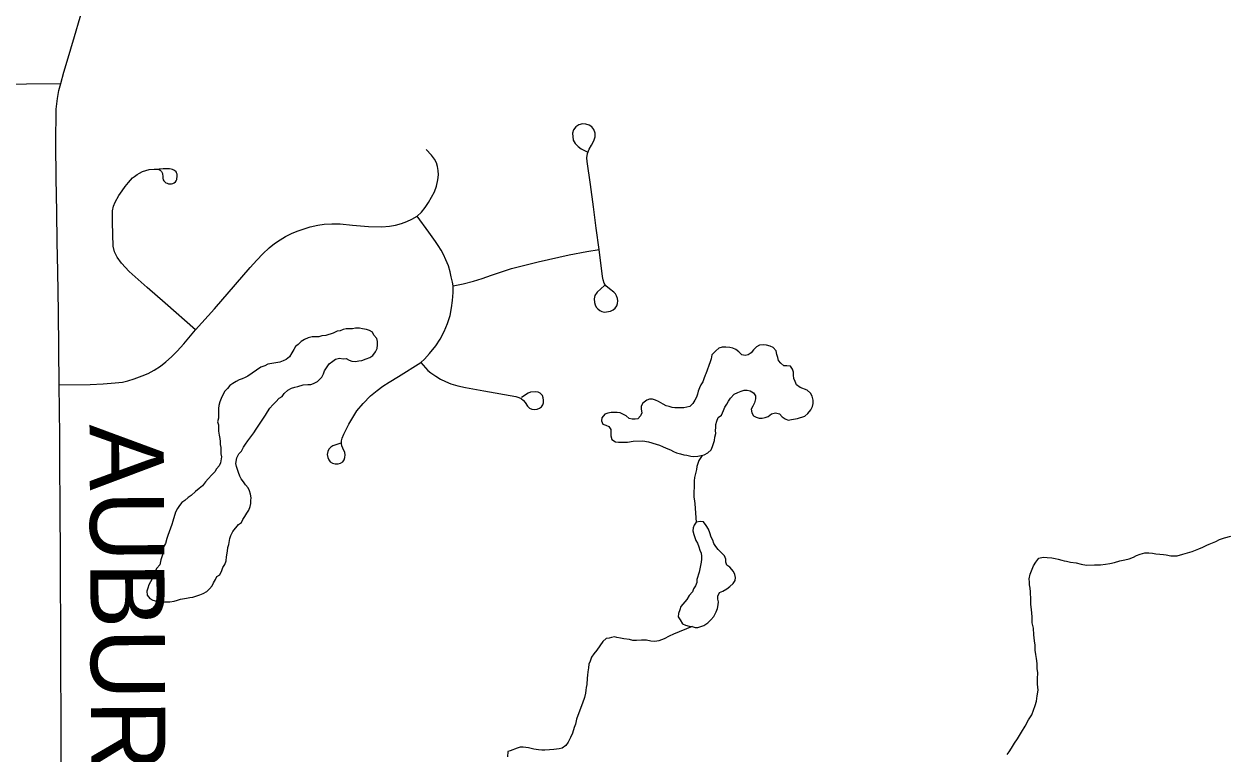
# Model space of a CAD drawing. Extents: x 103424 to 290657, y 38711 to 110967.
# Drawn here: x 214249.2567 to 214249.7176, y 40210.7695 to 40211.0491 of the extents above; entities that cross this region are included whole.
import ezdxf

# ---------------------------------------------------------------- set-up
doc = ezdxf.new("R2010")
doc.units = 0
for name, color, linetype in [('GM_X_County_Road', 7, 'Continuous'), ('GM_X_County_Road_Text', 7, 'Continuous'), ('GM_X_Minor_Lake', 7, 'Continuous'), ('GM_X_Minor_River', 7, 'Continuous'), ('GM_X_Township_Road', 7, 'Continuous')]:
    doc.layers.add(name, color=color, linetype=linetype)

msp = doc.modelspace()

# ---------------------------------------------------------------- linework, layer by layer
at = {"layer": 'GM_X_County_Road'}
for points in [[(214249.27117, 40210.75623), (214249.27101, 40210.76963), (214249.27094, 40210.78516), (214249.27088, 40210.80069), (214249.27084, 40210.81002), (214249.27079, 40210.81936), (214249.27073, 40210.83489), (214249.27066, 40210.85043), (214249.27063, 40210.85828), (214249.2706, 40210.86613), (214249.2705, 40210.87879), (214249.2704, 40210.89145), (214249.27032, 40210.90116), (214249.27024, 40210.91088), (214249.27009, 40210.92479), (214249.26994, 40210.93872), (214249.26967, 40210.95425), (214249.26947, 40210.96563), (214249.26928, 40210.97702), (214249.26907, 40210.99009), (214249.26887, 40211.00316), (214249.26906, 40211.01655), (214249.26949, 40211.02056), (214249.27011, 40211.0237), (214249.27079, 40211.02636), (214249.27193, 40211.03065), (214249.27325, 40211.03486), (214249.27603, 40211.04436), (214249.28046, 40211.05925)], [(214249.24888, 40211.026), (214249.25771, 40211.02621), (214249.27079, 40211.02636)]]:
    msp.add_lwpolyline(points, dxfattribs=at)
at = {"layer": 'GM_X_Minor_Lake'}
for points in [[(214249.34061, 40210.85927), (214249.34135, 40210.86042), (214249.3421, 40210.86176), (214249.34284, 40210.86291), (214249.34339, 40210.86424), (214249.34357, 40210.86538), (214249.34356, 40210.86652), (214249.34373, 40210.86766), (214249.34352, 40210.86899), (214249.34313, 40210.87031), (214249.34255, 40210.87145), (214249.34158, 40210.87257), (214249.34081, 40210.8737), (214249.33985, 40210.87483), (214249.33945, 40210.87596), (214249.33887, 40210.87728), (214249.33808, 40210.87955), (214249.33788, 40210.88069), (214249.33823, 40210.88297), (214249.33897, 40210.8845), (214249.3401, 40210.88546), (214249.34084, 40210.88699), (214249.34158, 40210.88814), (214249.34251, 40210.88948), (214249.34475, 40210.89255), (214249.34569, 40210.89389), (214249.34662, 40210.89542), (214249.34848, 40210.8981), (214249.34923, 40210.89925), (214249.34997, 40210.90059), (214249.3509, 40210.90193), (214249.35202, 40210.90327), (214249.35315, 40210.90443), (214249.35446, 40210.90577), (214249.35559, 40210.90636), (214249.35634, 40210.90751), (214249.35784, 40210.90885), (214249.35916, 40210.90963), (214249.36048, 40210.91003), (214249.36161, 40210.91023), (214249.3637, 40210.91083), (214249.3654, 40210.91104), (214249.36654, 40210.91106), (214249.36767, 40210.91145), (214249.36918, 40210.91223), (214249.37087, 40210.91377), (214249.37142, 40210.91511), (214249.37179, 40210.91625), (214249.37365, 40210.91894), (214249.37497, 40210.9199), (214249.3761, 40210.92068), (214249.37761, 40210.92108), (214249.37894, 40210.92091), (214249.38008, 40210.92092), (214249.38123, 40210.92037), (214249.38237, 40210.92), (214249.3837, 40210.91983), (214249.38503, 40210.92004), (214249.38616, 40210.92024), (214249.38786, 40210.92083), (214249.38918, 40210.92142), (214249.39031, 40210.92219), (214249.39143, 40210.92354), (214249.39199, 40210.92487), (214249.39216, 40210.92621), (214249.39214, 40210.92753), (214249.39194, 40210.92867), (214249.39079, 40210.92998), (214249.3902, 40210.93111), (214249.38906, 40210.93167), (214249.38791, 40210.93203), (214249.38639, 40210.93239), (214249.38525, 40210.93257), (214249.38373, 40210.93255), (214249.3826, 40210.93234), (214249.38146, 40210.93233), (214249.38013, 40210.93231), (214249.37899, 40210.93211), (214249.37786, 40210.93152), (214249.37672, 40210.93151), (214249.37522, 40210.93073), (214249.37238, 40210.92974), (214249.37086, 40210.92972), (214249.36973, 40210.92933), (214249.36708, 40210.92929), (214249.36556, 40210.92889), (214249.36424, 40210.9283), (214249.36292, 40210.92753), (214249.3618, 40210.92637), (214249.36067, 40210.9256), (214249.36011, 40210.92445), (214249.35937, 40210.92311), (214249.35844, 40210.92158), (214249.35712, 40210.92062), (214249.35599, 40210.92003), (214249.35467, 40210.91963), (214249.35013, 40210.91881), (214249.34899, 40210.91823), (214249.34748, 40210.91764), (214249.34251, 40210.91423)], [(214249.54944, 40210.89734), (214249.55077, 40210.89755), (214249.55304, 40210.89796), (214249.55587, 40210.89895), (214249.557, 40210.89991), (214249.55812, 40210.90125), (214249.55886, 40210.90259), (214249.55904, 40210.90373), (214249.55902, 40210.90506), (214249.55863, 40210.90658), (214249.55804, 40210.90771), (214249.5567, 40210.90883), (214249.55403, 40210.90993), (214249.55269, 40210.91086), (214249.5521, 40210.91219), (214249.55171, 40210.91332), (214249.55151, 40210.91464), (214249.55149, 40210.91578), (214249.5511, 40210.91692), (214249.55033, 40210.91805), (214249.54899, 40210.91822), (214249.54786, 40210.9182), (214249.54671, 40210.91914), (214249.54574, 40210.92026), (214249.54554, 40210.9214), (214249.54515, 40210.92253), (214249.54494, 40210.92386), (214249.54379, 40210.92517), (214249.54264, 40210.92573), (214249.54112, 40210.92609), (214249.53998, 40210.92626), (214249.53846, 40210.92605), (214249.53733, 40210.92547), (214249.53621, 40210.92431), (214249.53527, 40210.92316), (214249.53414, 40210.92239), (214249.53301, 40210.92218), (214249.53168, 40210.92236), (214249.53052, 40210.92348), (214249.52937, 40210.92441), (214249.52823, 40210.92497), (214249.52709, 40210.92514), (214249.52557, 40210.92531), (214249.52424, 40210.9253), (214249.52292, 40210.9249), (214249.52179, 40210.92393), (214249.52029, 40210.9224), (214249.51993, 40210.92087), (214249.51956, 40210.91973), (214249.51791, 40210.91514)], [(214249.51791, 40210.91514), (214249.51773, 40210.91458), (214249.51718, 40210.91324), (214249.51681, 40210.9121), (214249.51607, 40210.91095), (214249.51551, 40210.9098), (214249.51496, 40210.90847), (214249.51478, 40210.90733), (214249.51442, 40210.90618), (214249.51367, 40210.90503), (214249.51293, 40210.90369), (214249.51181, 40210.90254), (214249.50953, 40210.90213), (214249.50612, 40210.90209), (214249.50498, 40210.90226), (214249.50383, 40210.90262), (214249.50269, 40210.9028), (214249.50155, 40210.90354), (214249.49983, 40210.90447), (214249.49868, 40210.90502), (214249.49754, 40210.90539), (214249.4964, 40210.90537), (214249.49527, 40210.90498), (214249.49376, 40210.90382), (214249.49321, 40210.90267), (214249.49322, 40210.90153), (214249.49343, 40210.90021), (214249.49287, 40210.89906), (214249.49194, 40210.89791), (214249.4908, 40210.89771), (214249.48966, 40210.89769), (214249.48852, 40210.89805), (214249.48737, 40210.89899), (214249.48508, 40210.9001), (214249.48394, 40210.90027), (214249.4828, 40210.90026), (214249.48166, 40210.90024), (214249.48034, 40210.90004), (214249.4792, 40210.89964), (214249.47808, 40210.8983), (214249.47791, 40210.89716), (214249.47849, 40210.89584), (214249.47963, 40210.89547), (214249.48078, 40210.89492), (214249.48155, 40210.89379), (214249.48158, 40210.89132), (214249.48198, 40210.89), (214249.48332, 40210.88906), (214249.48446, 40210.88889), (214249.4856, 40210.8889), (214249.48673, 40210.88892), (214249.48787, 40210.88893), (214249.49015, 40210.88934), (214249.49375, 40210.88939), (214249.49603, 40210.88904), (214249.49889, 40210.88813), (214249.50022, 40210.88777), (214249.50137, 40210.88721), (214249.5027, 40210.88666), (214249.50442, 40210.88593), (214249.50556, 40210.88537)], [(214249.34251, 40210.91423), (214249.34146, 40210.91376), (214249.34033, 40210.91318), (214249.33919, 40210.91279), (214249.33806, 40210.9122), (214249.33674, 40210.91142), (214249.33561, 40210.91065), (214249.33468, 40210.9095), (214249.33356, 40210.90834), (214249.33226, 40210.90567), (214249.33171, 40210.90433), (214249.33134, 40210.903), (214249.33117, 40210.90186), (214249.33121, 40210.89806), (214249.33085, 40210.89673), (214249.33124, 40210.89559), (214249.33128, 40210.89313), (214249.33148, 40210.89161), (214249.33169, 40210.89029), (214249.33189, 40210.88915), (214249.33191, 40210.88801), (214249.33211, 40210.88687), (214249.33212, 40210.88573), (214249.33214, 40210.88441), (214249.33235, 40210.88327), (214249.33199, 40210.88099), (214249.33144, 40210.87984), (214249.3305, 40210.87869), (214249.32976, 40210.87754), (214249.32863, 40210.87639), (214249.32732, 40210.87485), (214249.3262, 40210.8737), (214249.32508, 40210.87216), (214249.32376, 40210.8712), (214249.32245, 40210.87004), (214249.32076, 40210.8685), (214249.31963, 40210.86773), (214249.31832, 40210.86657), (214249.31719, 40210.86579), (214249.31625, 40210.86464), (214249.31551, 40210.86349), (214249.31477, 40210.86216), (214249.31367, 40210.85872), (214249.31331, 40210.85739), (214249.31239, 40210.85453), (214249.31184, 40210.85319), (214249.31147, 40210.85205), (214249.31093, 40210.85014), (214249.31019, 40210.84881), (214249.3102, 40210.84748), (214249.30984, 40210.84614), (214249.30911, 40210.84386), (214249.30875, 40210.84195), (214249.30763, 40210.84061), (214249.30689, 40210.83927), (214249.30578, 40210.8366), (214249.30523, 40210.83545), (214249.30448, 40210.8343), (214249.30412, 40210.83297), (214249.30375, 40210.83183), (214249.30396, 40210.83031), (214249.30493, 40210.82899), (214249.30607, 40210.82844), (214249.30836, 40210.82771), (214249.30949, 40210.82753)], [(214249.50556, 40210.88537), (214249.50671, 40210.88482), (214249.50823, 40210.88446), (214249.50956, 40210.8841), (214249.5107, 40210.88392), (214249.51223, 40210.88356), (214249.51337, 40210.88339), (214249.51488, 40210.8836), (214249.51621, 40210.8838), (214249.51735, 40210.88401), (214249.51866, 40210.88479), (214249.51998, 40210.88594), (214249.52053, 40210.88728), (214249.52126, 40210.88957), (214249.52144, 40210.8909), (214249.5218, 40210.89223), (214249.52159, 40210.89337), (214249.52177, 40210.89451), (214249.52176, 40210.89565), (214249.52212, 40210.89698), (214249.52267, 40210.89832), (214249.52399, 40210.89928), (214249.52473, 40210.901), (214249.52528, 40210.90234), (214249.52603, 40210.90349), (214249.52658, 40210.90463), (214249.52733, 40210.90578), (214249.52882, 40210.90732), (214249.53015, 40210.90791), (214249.53147, 40210.9085), (214249.5326, 40210.90889), (214249.53374, 40210.9089), (214249.53488, 40210.90854), (214249.53622, 40210.9078), (214249.53699, 40210.90667), (214249.53701, 40210.90553), (214249.53664, 40210.90401), (214249.5359, 40210.90267), (214249.53535, 40210.90152), (214249.53555, 40210.9002), (214249.53614, 40210.89907), (214249.53728, 40210.89851), (214249.53842, 40210.89815), (214249.53956, 40210.89816), (214249.5407, 40210.89837), (214249.54183, 40210.89876), (214249.54315, 40210.89973), (214249.54466, 40210.90013), (214249.54619, 40210.89977), (214249.54715, 40210.89864), (214249.54829, 40210.8979), (214249.54944, 40210.89734)], [(214249.30949, 40210.82753), (214249.31063, 40210.82774), (214249.31253, 40210.82776), (214249.31424, 40210.82798), (214249.31556, 40210.82837), (214249.31669, 40210.82877), (214249.31897, 40210.82918), (214249.32029, 40210.82939), (214249.32143, 40210.82959), (214249.32256, 40210.82999), (214249.32407, 40210.83039), (214249.32539, 40210.83097), (214249.32671, 40210.83175), (214249.32784, 40210.83271), (214249.32878, 40210.83387), (214249.32933, 40210.83501), (214249.33007, 40210.83635), (214249.33063, 40210.8375), (214249.33176, 40210.83808), (214249.3325, 40210.8398), (214249.33286, 40210.84094), (214249.33361, 40210.84209), (214249.33416, 40210.84343), (214249.33433, 40210.84495), (214249.33468, 40210.84723), (214249.33486, 40210.84856), (214249.33522, 40210.84971), (214249.33557, 40210.85199), (214249.33594, 40210.85313), (214249.33668, 40210.85466), (214249.33892, 40210.85735), (214249.34005, 40210.85812), (214249.34061, 40210.85927)], [(214249.51379, 40210.8179), (214249.51493, 40210.81791), (214249.5172, 40210.8187), (214249.5187, 40210.81967), (214249.51983, 40210.82083), (214249.52095, 40210.82217), (214249.52188, 40210.82389), (214249.52243, 40210.82523), (214249.5226, 40210.82656), (214249.52278, 40210.8277), (214249.52257, 40210.82884), (214249.52256, 40210.82997), (214249.52311, 40210.83131), (214249.52443, 40210.8319), (214249.52594, 40210.83268), (214249.52707, 40210.83364), (214249.52838, 40210.8348), (214249.52913, 40210.83595), (214249.5293, 40210.83709), (214249.5291, 40210.83822), (214249.52852, 40210.83935), (214249.52717, 40210.84105), (214249.52602, 40210.84179), (214249.52563, 40210.84292), (214249.52561, 40210.84406), (214249.52503, 40210.84538), (214249.52387, 40210.8467), (214249.52272, 40210.84782), (214249.52176, 40210.84895), (214249.52099, 40210.85008), (214249.52059, 40210.8514), (214249.52001, 40210.85253), (214249.51942, 40210.85423), (214249.51902, 40210.85556), (214249.51805, 40210.85706), (214249.51709, 40210.85838), (214249.51595, 40210.85855), (214249.51424, 40210.85834), (214249.5135, 40210.85719), (214249.51313, 40210.85605), (214249.51296, 40210.85491), (214249.51335, 40210.85358), (214249.51414, 40210.85131), (214249.51472, 40210.85018), (214249.51531, 40210.84886), (214249.5157, 40210.84754), (214249.5161, 40210.84641), (214249.5163, 40210.84527), (214249.51631, 40210.84413), (214249.51614, 40210.84299), (214249.51543, 40210.83918)], [(214249.51543, 40210.83918), (214249.51451, 40210.83632), (214249.51453, 40210.83518), (214249.51397, 40210.83385), (214249.51323, 40210.8327), (214249.51286, 40210.83155), (214249.51155, 40210.83021), (214249.51062, 40210.82868), (214249.50838, 40210.82599), (214249.50801, 40210.82466), (214249.50746, 40210.82332), (214249.50729, 40210.82199), (214249.50806, 40210.82086), (214249.50903, 40210.81935), (214249.51017, 40210.8188), (214249.51151, 40210.81844), (214249.51265, 40210.81826), (214249.51379, 40210.8179)]]:
    msp.add_lwpolyline(points, dxfattribs=at)
at = {"layer": 'GM_X_Minor_River'}
for points in [[(214249.51657, 40210.88387), (214249.51528, 40210.88189), (214249.51455, 40210.87961), (214249.51438, 40210.87846), (214249.51365, 40210.87542), (214249.51348, 40210.87409), (214249.51351, 40210.87143), (214249.51334, 40210.8701), (214249.51337, 40210.86782), (214249.51357, 40210.86649), (214249.51378, 40210.86536), (214249.51425, 40210.85834)], [(214249.68617, 40210.84647), (214249.68769, 40210.84651), (214249.68902, 40210.84635), (214249.69036, 40210.84619), (214249.69188, 40210.84603), (214249.69322, 40210.84587), (214249.69436, 40210.8457), (214249.69608, 40210.84536), (214249.69703, 40210.84538), (214249.69855, 40210.84541), (214249.70063, 40210.84603), (214249.70423, 40210.84706), (214249.70687, 40210.84806), (214249.70838, 40210.84867), (214249.70988, 40210.84946), (214249.71082, 40210.84986), (214249.71327, 40210.85086), (214249.71478, 40210.85166), (214249.71667, 40210.85227), (214249.71913, 40210.85289)], [(214249.63341, 40210.76932), (214249.63415, 40210.77029), (214249.63507, 40210.77164), (214249.63617, 40210.77356), (214249.63728, 40210.7753), (214249.63894, 40210.7778), (214249.64022, 40210.78011), (214249.6415, 40210.78261), (214249.64279, 40210.78453), (214249.64351, 40210.78626), (214249.64405, 40210.78798), (214249.64458, 40210.7897), (214249.64492, 40210.7918), (214249.64525, 40210.7939), (214249.64501, 40210.79617), (214249.64497, 40210.79826), (214249.64511, 40210.80055), (214249.64488, 40210.80225), (214249.64484, 40210.80415), (214249.64461, 40210.80605), (214249.64439, 40210.80756), (214249.64416, 40210.80927), (214249.64412, 40210.81117), (214249.6439, 40210.81287), (214249.64366, 40210.81515), (214249.64341, 40210.81761), (214249.64299, 40210.81969), (214249.64294, 40210.82197), (214249.64269, 40210.82482), (214249.64246, 40210.82671), (214249.64244, 40210.82785), (214249.6424, 40210.82956), (214249.64238, 40210.83051), (214249.64235, 40210.83165), (214249.64214, 40210.83298), (214249.64192, 40210.8343), (214249.6419, 40210.83525), (214249.64187, 40210.83658), (214249.64221, 40210.8383), (214249.64348, 40210.84156), (214249.6444, 40210.84291), (214249.64551, 40210.84445), (214249.64721, 40210.84487), (214249.64873, 40210.84471), (214249.65045, 40210.84456), (214249.65178, 40210.8444), (214249.65293, 40210.84404), (214249.65427, 40210.84369), (214249.65523, 40210.84352), (214249.65618, 40210.84335), (214249.65771, 40210.843), (214249.65981, 40210.84267), (214249.66172, 40210.84214), (214249.66382, 40210.84181), (214249.66686, 40210.84187), (214249.66915, 40210.84192), (214249.67104, 40210.84216), (214249.67275, 40210.84238), (214249.67445, 40210.8428), (214249.67653, 40210.84341), (214249.67843, 40210.84384), (214249.68013, 40210.84425), (214249.68183, 40210.84486), (214249.68296, 40210.84545), (214249.68428, 40210.84605), (214249.68617, 40210.84647)], [(214249.51265, 40210.81826), (214249.50556, 40210.81537), (214249.50386, 40210.81458), (214249.50198, 40210.81359), (214249.49991, 40210.81278), (214249.49839, 40210.81256), (214249.49687, 40210.81272), (214249.49515, 40210.81306), (214249.49325, 40210.81302), (214249.49134, 40210.81298), (214249.49001, 40210.81295), (214249.48867, 40210.8133), (214249.48657, 40210.81363), (214249.48524, 40210.81379), (214249.4839, 40210.81414), (214249.48295, 40210.81431), (214249.48181, 40210.8141), (214249.48086, 40210.81389), (214249.47973, 40210.81367), (214249.47842, 40210.8125), (214249.47731, 40210.81096), (214249.47621, 40210.80923), (214249.47509, 40210.80787), (214249.47417, 40210.80652), (214249.47363, 40210.80499), (214249.47309, 40210.80384), (214249.47293, 40210.8025), (214249.47277, 40210.80098), (214249.47261, 40210.79965), (214249.47244, 40210.7985), (214249.4723, 40210.79603), (214249.47214, 40210.79489), (214249.47197, 40210.79393), (214249.4718, 40210.79279), (214249.47146, 40210.79107), (214249.47074, 40210.78897), (214249.46894, 40210.78418), (214249.4684, 40210.78283), (214249.46806, 40210.78093), (214249.46752, 40210.77959), (214249.4668, 40210.77748), (214249.46608, 40210.77575), (214249.46516, 40210.77402), (214249.46424, 40210.77267), (214249.46293, 40210.77169), (214249.46179, 40210.77148), (214249.45971, 40210.77124), (214249.458, 40210.77102), (214249.45629, 40210.77098), (214249.45515, 40210.77096), (214249.45381, 40210.77112), (214249.4521, 40210.77127), (214249.44999, 40210.77179), (214249.4479, 40210.77213), (214249.44675, 40210.7721), (214249.44562, 40210.7717), (214249.44298, 40210.77069), (214249.44203, 40210.77048), (214249.44189, 40210.76839)]]:
    msp.add_lwpolyline(points, dxfattribs=at)
at = {"layer": 'GM_X_Township_Road'}
for points in [[(214249.47912, 40210.94893), (214249.47625, 40210.94643), (214249.47538, 40210.94509), (214249.4751, 40210.94385), (214249.47523, 40210.94247), (214249.4755, 40210.94155), (214249.47594, 40210.9407), (214249.47651, 40210.94002), (214249.47731, 40210.93943), (214249.47809, 40210.93901), (214249.4791, 40210.93878), (214249.48141, 40210.93911), (214249.48239, 40210.93961), (214249.48314, 40210.94026), (214249.48385, 40210.94118), (214249.48405, 40210.94202), (214249.48417, 40210.94302), (214249.48405, 40210.94396), (214249.48375, 40210.94496), (214249.48335, 40210.94575), (214249.48275, 40210.94638), (214249.48099, 40210.94761), (214249.47964, 40210.94882), (214249.47898, 40210.94982), (214249.47855, 40210.95117), (214249.47838, 40210.95245), (214249.47704, 40210.96278), (214249.47596, 40210.97091), (214249.47489, 40210.97905), (214249.4737, 40210.98766), (214249.47242, 40210.99639), (214249.47237, 40210.99786), (214249.4726, 40210.99956), (214249.47329, 40211.00122), (214249.47415, 40211.00271), (214249.47509, 40211.00435), (214249.47556, 40211.0059), (214249.47551, 40211.00729), (214249.47499, 40211.00869), (214249.47424, 40211.0097), (214249.47318, 40211.01043), (214249.47194, 40211.01075), (214249.47066, 40211.01082), (214249.46929, 40211.01051), (214249.4681, 40211.0097), (214249.46727, 40211.00861), (214249.46681, 40211.00735), (214249.46714, 40211.00463), (214249.46782, 40211.00339), (214249.46901, 40211.00224), (214249.47017, 40211.00136), (214249.47245, 40211.00016)], [(214249.27024, 40210.91088), (214249.28206, 40210.91107), (214249.28707, 40210.91123), (214249.29164, 40210.9116), (214249.29439, 40210.91197), (214249.29655, 40210.91241), (214249.29894, 40210.91313), (214249.30195, 40210.91428), (214249.30433, 40210.91525), (214249.30663, 40210.91656), (214249.30895, 40210.9181), (214249.311, 40210.91968), (214249.3132, 40210.92166), (214249.31543, 40210.92382), (214249.31792, 40210.92662), (214249.32246, 40210.93191), (214249.32965, 40210.94005), (214249.3378, 40210.94935), (214249.3434, 40210.9558), (214249.34594, 40210.95871), (214249.34826, 40210.96109), (214249.35064, 40210.96336), (214249.35265, 40210.965), (214249.35482, 40210.96643), (214249.35694, 40210.96775), (214249.35942, 40210.96897), (214249.36169, 40210.96992), (214249.36407, 40210.97071), (214249.3664, 40210.9714), (214249.36926, 40210.97209), (214249.37174, 40210.9724), (214249.37465, 40210.97257), (214249.37787, 40210.97251), (214249.38253, 40210.97209), (214249.38871, 40210.97161), (214249.39379, 40210.97145), (214249.39669, 40210.97166), (214249.39898, 40210.9721), (214249.40134, 40210.97271), (214249.40341, 40210.97341), (214249.40533, 40210.97431), (214249.40732, 40210.97547), (214249.40896, 40210.97705), (214249.41039, 40210.97886), (214249.4117, 40210.98079), (214249.41286, 40210.98277), (214249.41393, 40210.98488), (214249.41473, 40210.987), (214249.41531, 40210.98943), (214249.41547, 40210.99139), (214249.41537, 40210.99297), (214249.41515, 40210.99458), (214249.41469, 40210.99594), (214249.41399, 40210.99729), (214249.41284, 40210.99886), (214249.41081, 40211.00106)], [(214249.32246, 40210.93191), (214249.31081, 40210.94218), (214249.30394, 40210.94824), (214249.29706, 40210.9543), (214249.29401, 40210.95744), (214249.29235, 40210.95984), (214249.29142, 40210.96187), (214249.29082, 40210.96403), (214249.29064, 40210.97303), (214249.29059, 40210.97649), (214249.29068, 40210.9776), (214249.29105, 40210.9793), (214249.29165, 40210.98087), (214249.29299, 40210.98336), (214249.29433, 40210.98525), (214249.29548, 40210.98682), (214249.29673, 40210.98835), (214249.29834, 40210.99014), (214249.29902, 40210.99072), (214249.30005, 40210.99143), (214249.30094, 40210.99199), (214249.30217, 40210.99259), (214249.30344, 40210.993), (214249.30471, 40210.99333), (214249.30655, 40210.99351), (214249.30751, 40210.99355), (214249.30835, 40210.99347), (214249.30894, 40210.99318), (214249.30943, 40210.99266), (214249.30971, 40210.99181), (214249.30987, 40210.99061), (214249.30995, 40210.99004), (214249.31008, 40210.98945), (214249.31031, 40210.98901), (214249.31065, 40210.98864), (214249.31107, 40210.98833), (214249.31153, 40210.9881), (214249.31208, 40210.98794), (214249.31317, 40210.98789), (214249.31379, 40210.98802), (214249.31428, 40210.98828), (214249.31472, 40210.98862), (214249.31501, 40210.98903), (214249.31527, 40210.98953), (214249.31542, 40210.99093), (214249.31537, 40210.99155), (214249.31519, 40210.99207), (214249.31496, 40210.99243), (214249.31439, 40210.99295), (214249.31366, 40210.99334), (214249.31306, 40210.99352), (214249.31247, 40210.9936), (214249.30998, 40210.99364), (214249.3085, 40210.99355)], [(214249.37805, 40210.88848), (214249.37504, 40210.88753), (214249.37427, 40210.88701), (214249.37356, 40210.88624), (214249.37311, 40210.88532), (214249.3729, 40210.88423), (214249.37307, 40210.88311), (214249.37346, 40210.88219), (214249.37398, 40210.88145), (214249.3749, 40210.88093), (214249.37596, 40210.88064), (214249.37703, 40210.88061), (214249.37803, 40210.88089), (214249.37887, 40210.88145), (214249.3794, 40210.88219), (214249.37965, 40210.88311), (214249.37972, 40210.88402), (214249.37958, 40210.88493), (214249.37887, 40210.88658), (214249.37845, 40210.88755), (214249.37829, 40210.88842), (214249.37837, 40210.88943), (214249.37857, 40210.89045), (214249.37919, 40210.89193), (214249.3812, 40210.89585), (214249.38268, 40210.89832), (214249.38427, 40210.90095), (214249.38662, 40210.90376), (214249.38943, 40210.90662), (214249.39201, 40210.90873), (214249.39416, 40210.91032), (214249.39665, 40210.91196), (214249.40013, 40210.91411), (214249.40869, 40210.9194), (214249.4101, 40210.92077), (214249.41212, 40210.92288), (214249.41446, 40210.92584), (214249.41611, 40210.92835), (214249.41769, 40210.93128), (214249.419, 40210.9344), (214249.41993, 40210.93741), (214249.42054, 40210.94033), (214249.42093, 40210.94314), (214249.42112, 40210.94623), (214249.4211, 40210.94878), (214249.42082, 40210.95028), (214249.42043, 40210.95222), (214249.41998, 40210.95413), (214249.41932, 40210.95642), (214249.41838, 40210.95881), (214249.41739, 40210.96087), (214249.4165, 40210.96253), (214249.41543, 40210.96431), (214249.41435, 40210.96581), (214249.41179, 40210.96933), (214249.40732, 40210.97547)], [(214249.4211, 40210.94878), (214249.42499, 40210.94962), (214249.42891, 40210.95062), (214249.43228, 40210.9516), (214249.43584, 40210.95291), (214249.4396, 40210.95424), (214249.44345, 40210.95547), (214249.44751, 40210.95651), (214249.45371, 40210.95805), (214249.46556, 40210.96069), (214249.47231, 40210.96198), (214249.47704, 40210.96278)], [(214249.40869, 40210.9194), (214249.41052, 40210.91738), (214249.41149, 40210.91644), (214249.41253, 40210.91555), (214249.41445, 40210.91418), (214249.41625, 40210.91312), (214249.41818, 40210.91218), (214249.42023, 40210.91127), (214249.42296, 40210.91053), (214249.42592, 40210.90993), (214249.43289, 40210.90864), (214249.44519, 40210.90637), (214249.44629, 40210.90605), (214249.4472, 40210.90564), (214249.44803, 40210.90494), (214249.44876, 40210.90406), (214249.44962, 40210.90277), (214249.4504, 40210.90194), (214249.45128, 40210.90163), (214249.45219, 40210.9015), (214249.45333, 40210.90156), (214249.45427, 40210.90194), (214249.45495, 40210.90246), (214249.45546, 40210.90327), (214249.4557, 40210.90405), (214249.45578, 40210.90496), (214249.45565, 40210.90597), (214249.45531, 40210.90683), (214249.45448, 40210.90772), (214249.45375, 40210.90808), (214249.45274, 40210.90826), (214249.45081, 40210.90803), (214249.44993, 40210.90764), (214249.44727, 40210.90608)]]:
    msp.add_lwpolyline(points, dxfattribs=at)

# ---------------------------------------------------------------- texts
at = {"layer": 'GM_X_County_Road_Text'}
msp.add_text('AUBURN', height=0.028409, rotation=270.3231, dxfattribs=at).set_placement((214249.2818, 40210.89566))

doc.saveas('drawing.dxf')
